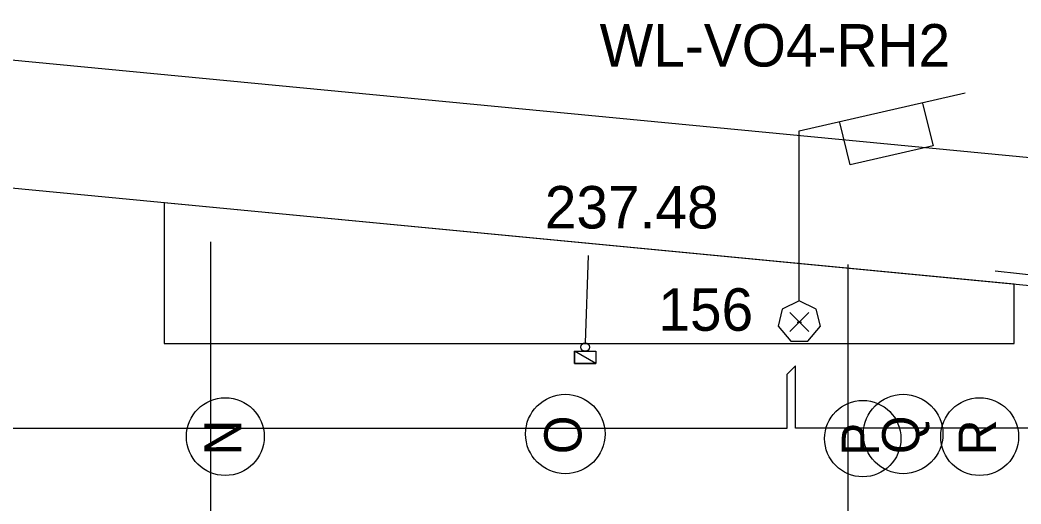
# Model space of a CAD drawing. Extents: x -264222 to -263592, y -1242345 to -1242048.
# Drawn here: x -263832.36 to -263808.81, y -1242082.08 to -1242070.69 of the extents above; entities that cross this region are included whole.
import ezdxf

# ---------------------------------------------------------------- set-up
doc = ezdxf.new("R2010")
doc.units = 0
for name, color, linetype in [('BOD_CISLO', 7, 'Continuous'), ('BOD_SYMBOL', 7, 'Continuous'), ('BOD_VYSKA', 7, 'Continuous'), ('HESCON_OSI_STAVBY_KFA', 7, 'Continuous'), ('KFA_2D_SITUACIA_DSP', 7, 'Continuous'), ('KFA_SO_62-1_VO_LAMPY_MERANE', 7, 'Continuous'), ('KFA_SO_62-1_VO_POPIS_LAMP_PROJEKT', 7, 'Continuous'), ('KFA_SO_62-1_VO_TRASA_KABLOV_PROJEKT', 7, 'Continuous')]:
    doc.layers.add(name, color=color, linetype=linetype)

msp = doc.modelspace()

# ---------------------------------------------------------------- linework, layer by layer
at = {"layer": 'BOD_SYMBOL'}
for p, q in [((-263814.242, -1242078.02), (-263813.8, -1242077.578)), ((-263813.8, -1242078.02), (-263814.242, -1242077.578))]:
    msp.add_line(p, q, dxfattribs=at)
at = {"layer": 'HESCON_OSI_STAVBY_KFA'}
for centre, radius in [((-263827.528, -1242080.498), 0.916), ((-263819.528, -1242080.436), 0.935), ((-263812.528, -1242080.545), 0.899), ((-263811.578, -1242080.436), 0.935), ((-263809.778, -1242080.498), 0.916)]:
    msp.add_circle(centre, radius, dxfattribs=at)
at = {"layer": 'KFA_2D_SITUACIA_DSP'}
for p, q in [((-263765.364, -1242078.076), (-263864.283, -1242068.59)), ((-263765.366, -1242081.09), (-263864.57, -1242071.577)), ((-263808.968, -1242076.909), (-263828.968, -1242074.991)), ((-263828.968, -1242074.991), (-263828.968, -1242078.308)), ((-263827.868, -1242087.632), (-263827.868, -1242075.913)), ((-263819.055, -1242078.289), (-263818.982, -1242076.23)), ((-263812.868, -1242087.632), (-263812.868, -1242076.448)), ((-263779.165, -1242079.809), (-263809.416, -1242076.605)), ((-263808.968, -1242078.308), (-263808.968, -1242076.909)), ((-263828.968, -1242078.308), (-263823.968, -1242078.308)), ((-263823.968, -1242078.308), (-263808.968, -1242078.308)), ((-263819.309, -1242078.779), (-263819.309, -1242078.489)), ((-263819.309, -1242078.489), (-263818.809, -1242078.489)), ((-263818.809, -1242078.779), (-263819.309, -1242078.489)), ((-263818.809, -1242078.779), (-263819.309, -1242078.489)), ((-263819.309, -1242078.489), (-263819.309, -1242078.779)), ((-263818.809, -1242078.489), (-263818.809, -1242078.779)), ((-263818.809, -1242078.779), (-263819.309, -1242078.779)), ((-263819.309, -1242078.779), (-263818.809, -1242078.779))]:
    msp.add_line(p, q, dxfattribs=at)
msp.add_circle((-263819.059, -1242078.389), 0.1, dxfattribs=at)
at = {"layer": 'KFA_SO_62-1_VO_LAMPY_MERANE'}
for p, q in [((-263814.071, -1242077.799), (-263813.971, -1242077.799)), ((-263814.021, -1242077.799), (-263814.021, -1242077.799))]:
    msp.add_line(p, q, dxfattribs=at)
for points in [[(-263814.021, -1242077.299), (-263814.421, -1242077.499), (-263814.521, -1242077.899), (-263814.221, -1242078.249), (-263813.821, -1242078.249), (-263813.521, -1242077.899), (-263813.621, -1242077.499), (-263814.021, -1242077.299), (-263814.021, -1242073.299), (-263810.121, -1242072.399)], [(-263811.121, -1242072.649), (-263810.871, -1242073.649), (-263812.821, -1242074.099), (-263813.071, -1242073.099)]]:
    msp.add_lwpolyline(points, dxfattribs=at)
at = {"layer": 'KFA_SO_62-1_VO_TRASA_KABLOV_PROJEKT'}
for p, q in [((-263814.11, -1242078.832), (-263814.314, -1242079.035)), ((-263814.11, -1242080.302), (-263814.11, -1242078.832)), ((-263814.314, -1242079.035), (-263814.314, -1242080.303)), ((-263814.314, -1242080.303), (-263837.08, -1242080.303)), ((-263798.09, -1242080.302), (-263814.11, -1242080.302))]:
    msp.add_line(p, q, dxfattribs=at)

# ---------------------------------------------------------------- texts
at = {"layer": 'BOD_CISLO'}
msp.add_text('156', height=1, dxfattribs=at).set_placement((-263817.338, -1242078.005))
at = {"layer": 'BOD_VYSKA'}
msp.add_text('237.48', height=1, dxfattribs=at).set_placement((-263820.01, -1242075.596))
at = {"layer": 'HESCON_OSI_STAVBY_KFA'}
for s, p in [('O', (-263819.147, -1242080.911)), ('Q', (-263811.197, -1242080.911)), ('N', (-263827.147, -1242080.939)), ('P', (-263812.147, -1242080.952)), ('R', (-263809.397, -1242080.939))]:
    msp.add_text(s, height=0.875, rotation=90, dxfattribs=at).set_placement(p)
at = {"layer": 'KFA_SO_62-1_VO_POPIS_LAMP_PROJEKT'}
msp.add_text('WL-VO4-RH2', height=1, dxfattribs=at).set_placement((-263818.72, -1242071.783))

doc.saveas('drawing.dxf')
